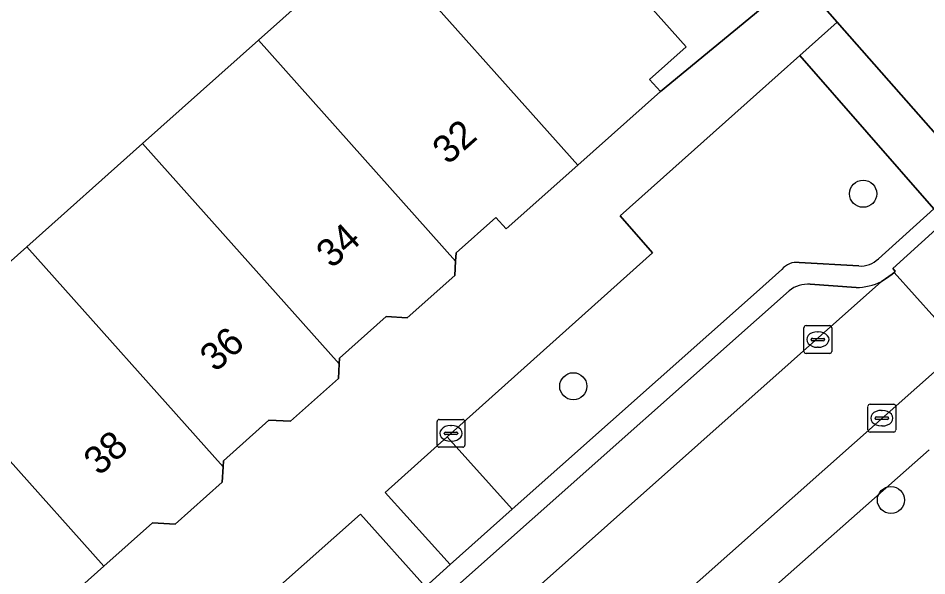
# Model space of a CAD drawing. Extents: x 159960 to 160866, y 382700 to 383354.
# Drawn here: x 160473.42 to 160506.14, y 383005.13 to 383025.21 of the extents above; entities that cross this region are included whole.
import ezdxf

# ---------------------------------------------------------------- set-up
doc = ezdxf.new("R2010")
doc.units = 0
for name, color, linetype in [('IMGEO_Boom', 7, 'Continuous'), ('IMGEO_Erf', 7, 'Continuous'), ('IMGEO_Groenvoorziening', 7, 'Continuous'), ('IMGEO_Kolk', 7, 'Continuous'), ('IMGEO_Pand', 7, 'Continuous'), ('IMGEO_Pand_nummerreeks', 7, 'Continuous'), ('IMGEO_Parkeervlak_open', 7, 'Continuous'), ('IMGEO_Rijbaan_lokaal_open', 7, 'Continuous'), ('IMGEO_Voetpad_open', 7, 'Continuous')]:
    doc.layers.add(name, color=color, linetype=linetype)

msp = doc.modelspace()

# ---------------------------------------------------------------- linework, layer by layer
at = {"layer": 'IMGEO_Boom'}
for centre in [(160503.844, 383018.887), (160493.409, 383011.955), (160504.845, 383007.86)]:
    msp.add_circle(centre, 0.489, dxfattribs=at)
at = {"layer": 'IMGEO_Erf'}
msp.add_lwpolyline([(160450.633, 382996.373), (160452.881, 382998.377), (160454.7, 383000), (160457.051, 383002.096), (160461.222, 383005.815), (160465.393, 383009.535), (160467.657, 383011.554), (160464.819, 383014.734), (160466.724, 383016.435), (160469.563, 383013.254), (160473.734, 383016.973), (160477.904, 383020.692), (160482.075, 383024.411), (160486.246, 383028.13)], dxfattribs=at)
at = {"layer": 'IMGEO_Groenvoorziening'}
for points in [[(160504.392, 383016.549), (160506.388, 383018.349), (160501.564, 383023.866), (160500, 383022.47), (160495.094, 383018.089), (160496.262, 383016.757), (160488.868, 383010.134), (160491.213, 383007.53), (160500, 383015.346), (160500.917, 383016.161)], [(160501.542, 383016.41), (160503.684, 383016.289)]]:
    msp.add_lwpolyline(points, dxfattribs=at)
for points in [[(160488.868, 383010.134), (160486.633, 383008.132), (160488.972, 383005.536), (160491.213, 383007.53)], [(160485.102, 383002.076), (160488.094, 383004.731), (160485.746, 383007.354), (160482.758, 383004.695)]]:
    msp.add_lwpolyline(points, close=True, dxfattribs=at)
for centre, radius, start, end in [((160503.769, 383017.151), 0.866, 264.3631, 315.9665), ((160501.446, 383015.743), 0.674, 81.775, 141.6697)]:
    msp.add_arc(centre, radius, start, end, dxfattribs=at)
at = {"layer": 'IMGEO_Kolk'}
for p, q in [((160501.714, 383013.212), (160501.714, 383014.064)), ((160501.789, 383014.138), (160502.641, 383014.138)), ((160502.202, 383013.918), (160502.227, 383013.918)), ((160502.715, 383014.064), (160502.715, 383013.212)), ((160501.973, 383013.632), (160501.973, 383013.644)), ((160502.411, 383013.595), (160502.013, 383013.595)), ((160502.016, 383013.681), (160502.414, 383013.681)), ((160502.457, 383013.644), (160502.457, 383013.632)), ((160502.225, 383013.358), (160502.2, 383013.358)), ((160502.641, 383013.138), (160501.789, 383013.138)), ((160504.092, 383011.307), (160504.944, 383011.307)), ((160504.017, 383010.381), (160504.017, 383011.233)), ((160504.505, 383011.087), (160504.53, 383011.087)), ((160505.018, 383011.233), (160505.018, 383010.381)), ((160488.506, 383009.835), (160488.506, 383010.687)), ((160488.581, 383010.761), (160489.433, 383010.761)), ((160489.507, 383010.687), (160489.507, 383009.835)), ((160504.276, 383010.801), (160504.276, 383010.813)), ((160504.714, 383010.764), (160504.316, 383010.764)), ((160504.319, 383010.85), (160504.717, 383010.85)), ((160504.76, 383010.813), (160504.76, 383010.801)), ((160488.994, 383010.541), (160489.019, 383010.541)), ((160504.528, 383010.527), (160504.503, 383010.527)), ((160488.765, 383010.255), (160488.765, 383010.267)), ((160489.203, 383010.218), (160488.805, 383010.218)), ((160488.808, 383010.304), (160489.206, 383010.304)), ((160489.249, 383010.267), (160489.249, 383010.255)), ((160504.944, 383010.307), (160504.092, 383010.307)), ((160489.433, 383009.761), (160488.581, 383009.761)), ((160489.017, 383009.981), (160488.992, 383009.981))]:
    msp.add_line(p, q, dxfattribs=at)
for points in [[(160501.714, 383013.212), (160501.714, 383014.064)], [(160501.789, 383014.138), (160502.641, 383014.138)], [(160502.715, 383014.064), (160502.715, 383013.212)], [(160502.641, 383013.138), (160501.789, 383013.138)], [(160504.092, 383011.307), (160504.944, 383011.307)], [(160504.017, 383010.381), (160504.017, 383011.233)], [(160505.018, 383011.233), (160505.018, 383010.381)], [(160488.506, 383009.835), (160488.506, 383010.687)], [(160488.581, 383010.761), (160489.433, 383010.761)], [(160489.507, 383010.687), (160489.507, 383009.835)], [(160504.944, 383010.307), (160504.092, 383010.307)], [(160489.433, 383009.761), (160488.581, 383009.761)]]:
    msp.add_lwpolyline(points, dxfattribs=at)
for centre, radius, start, end in [((160501.791, 383014.062), 0.0765, 91.552, 178.448), ((160501.791, 383014.062), 0.0765, 91.552, 178.448), ((160502.639, 383014.062), 0.0765, 1.552, 88.448), ((160502.639, 383014.062), 0.0765, 1.552, 88.448), ((160502.013, 383013.641), 0.0403, 85.8775, 175.7526), ((160502.01, 383013.631), 0.0366, 178.938, 274.7102), ((160502.414, 383013.638), 0.043, 264.8664, 352.4533), ((160502.418, 383013.643), 0.0386, 1.7309, 96.639), ((160501.791, 383013.214), 0.0765, 181.552, 268.448), ((160501.791, 383013.214), 0.0765, 181.552, 268.448), ((160502.639, 383013.214), 0.0765, 271.552, 358.448), ((160502.639, 383013.214), 0.0765, 271.552, 358.448), ((160504.094, 383011.231), 0.0765, 91.552, 178.448), ((160504.094, 383011.231), 0.0765, 91.552, 178.448), ((160504.942, 383011.231), 0.0765, 1.552, 88.448), ((160504.942, 383011.231), 0.0765, 1.552, 88.448), ((160488.583, 383010.685), 0.0765, 91.552, 178.448), ((160488.583, 383010.685), 0.0765, 91.552, 178.448), ((160489.431, 383010.685), 0.0765, 1.552, 88.448), ((160489.431, 383010.685), 0.0765, 1.552, 88.448), ((160504.316, 383010.81), 0.0403, 85.8775, 175.7526), ((160504.313, 383010.8), 0.0366, 178.938, 274.7102), ((160504.717, 383010.807), 0.043, 264.8664, 352.4533), ((160504.721, 383010.812), 0.0386, 1.7309, 96.639), ((160504.094, 383010.383), 0.0765, 181.552, 268.448), ((160504.094, 383010.383), 0.0765, 181.552, 268.448), ((160504.942, 383010.383), 0.0765, 271.552, 358.448), ((160504.942, 383010.383), 0.0765, 271.552, 358.448), ((160488.805, 383010.264), 0.0403, 85.8775, 175.7526), ((160488.802, 383010.254), 0.0366, 178.938, 274.7102), ((160489.206, 383010.261), 0.043, 264.8664, 352.4533), ((160489.21, 383010.266), 0.0386, 1.7309, 96.639), ((160488.583, 383009.837), 0.0765, 181.552, 268.448), ((160488.583, 383009.837), 0.0765, 181.552, 268.448), ((160489.431, 383009.837), 0.0765, 271.552, 358.448), ((160489.431, 383009.837), 0.0765, 271.552, 358.448)]:
    msp.add_arc(centre, radius, start, end, dxfattribs=at)
for centre, major_axis, ratio, start_param, end_param in [((160502.201, 383013.638), (-0.387, 0.002), 0.722429, 4.712389, 7.853982), ((160502.226, 383013.638), (-0.39, 0.002), 0.717154, 1.570796, 4.712389), ((160504.504, 383010.807), (-0.387, 0.002), 0.722429, 4.712389, 7.853982), ((160504.529, 383010.807), (-0.39, 0.002), 0.717154, 1.570796, 4.712389), ((160488.993, 383010.261), (-0.387, 0.002), 0.722429, 4.712389, 7.853982), ((160489.018, 383010.261), (-0.39, 0.002), 0.717154, 1.570796, 4.712389)]:
    msp.add_ellipse(centre, major_axis=major_axis, ratio=ratio, start_param=start_param, end_param=end_param, dxfattribs=at)
at = {"layer": 'IMGEO_Pand'}
for points in [[(160489.136, 383033.524), (160487.286, 383031.874), (160485.311, 383030.113), (160484.846, 383029.698), (160486.246, 383028.13), (160493.577, 383019.919), (160496.543, 383022.564), (160496.158, 383022.996), (160497.475, 383024.171)], [(160489.174, 383016.46), (160489.191, 383016.76), (160490.622, 383018.036), (160490.995, 383017.618), (160493.577, 383019.919), (160486.246, 383028.13), (160482.075, 383024.411)], [(160477.904, 383020.692), (160484.986, 383012.76), (160484.998, 383012.967), (160486.678, 383014.465), (160487.434, 383014.422), (160489.144, 383015.947), (160489.174, 383016.46), (160482.075, 383024.411)], [(160477.904, 383020.692), (160473.734, 383016.973), (160480.802, 383009.056), (160480.815, 383009.276), (160482.454, 383010.738), (160483.227, 383010.694), (160484.956, 383012.235), (160484.986, 383012.76)], [(160480.802, 383009.056), (160473.734, 383016.973), (160469.563, 383013.254), (160476.509, 383005.476), (160478.26, 383007.037), (160479.078, 383006.99), (160480.77, 383008.499)], [(160472.355, 383001.736), (160472.633, 383001.984), (160473.383, 383001.941), (160475.112, 383003.483), (160475.157, 383004.27), (160476.509, 383005.476), (160469.563, 383013.254), (160466.724, 383016.435), (160464.819, 383014.734), (160467.657, 383011.554), (160465.393, 383009.535)]]:
    msp.add_lwpolyline(points, close=True, dxfattribs=at)
at = {"layer": 'IMGEO_Parkeervlak_open'}
for points in [[(160533.374, 383036.497), (160515.772, 383020.855), (160507.385, 383013.336), (160506.959, 383012.954), (160464.19, 382975.008), (160465.501, 382973.516), (160495.273, 383000), (160495.719, 383000.397), (160500, 383004.175), (160506.219, 383009.663)], [(160461.33, 382977.338), (160461.786, 382977.743), (160504.502, 383015.732)], [(160503.588, 383015.51), (160501.942, 383015.626)], [(160501.182, 383015.397), (160500, 383014.347), (160483.85, 383000), (160462.514, 382981.045)]]:
    msp.add_lwpolyline(points, dxfattribs=at)
for centre, radius, start, end in [((160501.86, 383014.522), 1.107, 85.7672, 127.7696), ((160503.582, 383017.529), 2.019, 270.1808, 297.1234)]:
    msp.add_arc(centre, radius, start, end, dxfattribs=at)
at = {"layer": 'IMGEO_Rijbaan_lokaal_open'}
for points in [[(160505.58, 383027.472), (160504.212, 383029.026), (160504.541, 383029.356), (160504.096, 383029.854), (160500.595, 383026.882), (160501.09, 383026.309), (160501.502, 383026.668), (160502.911, 383025.066), (160508.136, 383019.127), (160510.777, 383021.565)], [(160515.772, 383020.855), (160514.675, 383022.129), (160513.301, 383023.684), (160512.922, 383023.254), (160512.83, 383023.368), (160510.777, 383021.565), (160508.136, 383019.127), (160504.914, 383016.199), (160505.002, 383016.094), (160504.957, 383016.054), (160507.155, 383013.599), (160507.385, 383013.336)], [(160506.959, 383012.954), (160507.385, 383013.336), (160507.155, 383013.599), (160504.957, 383016.054), (160504.889, 383015.993), (160504.652, 383015.828), (160504.502, 383015.732), (160461.786, 382977.743), (160464.19, 382975.008)]]:
    msp.add_lwpolyline(points, close=True, dxfattribs=at)
at = {"layer": 'IMGEO_Voetpad_open'}
for points in [[(160449.837, 383127.32), (160482.444, 383042.356), (160483.179, 383041.211), (160483.669, 383040.448), (160485.177, 383038.098), (160489.136, 383033.524), (160497.475, 383024.171), (160496.158, 383022.996), (160496.543, 383022.564), (160501.09, 383026.309), (160500.595, 383026.882), (160500.334, 383027.185), (160500, 383027.572), (160499.751, 383027.86)], [(160472.257, 382995.35), (160477.483, 383000), (160482.758, 383004.695), (160485.746, 383007.354), (160488.094, 383004.731), (160488.972, 383005.536), (160486.633, 383008.132), (160488.868, 383010.134), (160496.262, 383016.757), (160495.094, 383018.089), (160500, 383022.47), (160501.564, 383023.866), (160502.911, 383025.066), (160501.502, 383026.668)], [(160501.09, 383026.309), (160496.543, 383022.564), (160493.577, 383019.919), (160490.995, 383017.618), (160490.622, 383018.036), (160489.191, 383016.76), (160489.174, 383016.46), (160489.144, 383015.947), (160487.434, 383014.422), (160486.678, 383014.465), (160484.998, 383012.967), (160484.986, 383012.76), (160484.956, 383012.235), (160483.227, 383010.694), (160482.454, 383010.738), (160480.815, 383009.276), (160480.802, 383009.056), (160480.77, 383008.499), (160479.078, 383006.99), (160478.26, 383007.037), (160476.509, 383005.476), (160475.157, 383004.27), (160475.112, 383003.483), (160473.383, 383001.941)], [(160504.502, 383015.732), (160504.652, 383015.828), (160504.889, 383015.993), (160504.957, 383016.054), (160505.002, 383016.094), (160504.914, 383016.199), (160508.136, 383019.127), (160502.911, 383025.066), (160501.564, 383023.866), (160506.388, 383018.349), (160504.392, 383016.549)], [(160503.684, 383016.289), (160501.542, 383016.41)], [(160500.917, 383016.161), (160500, 383015.346), (160491.213, 383007.53), (160488.972, 383005.536), (160488.094, 383004.731), (160485.102, 383002.076), (160482.761, 383000), (160474.59, 382992.75), (160473.094, 382991.423), (160472.183, 382990.64), (160461.694, 382981.312)], [(160501.942, 383015.626), (160503.588, 383015.51)], [(160462.514, 382981.045), (160483.85, 383000), (160500, 383014.347), (160501.182, 383015.397)], [(160506.219, 383009.663), (160500, 383004.175), (160495.719, 383000.397), (160495.273, 383000), (160465.501, 382973.516), (160464.135, 382972.301)]]:
    msp.add_lwpolyline(points, dxfattribs=at)
for centre, radius, start, end in [((160503.769, 383017.151), 0.866, 264.3631, 315.9665), ((160501.446, 383015.743), 0.674, 81.775, 141.6697), ((160501.86, 383014.522), 1.107, 85.7672, 127.7696), ((160503.582, 383017.529), 2.019, 270.1808, 297.1234)]:
    msp.add_arc(centre, radius, start, end, dxfattribs=at)

# ---------------------------------------------------------------- texts
at = {"layer": 'IMGEO_Pand_nummerreeks'}
for s, p in [('32', (160488.898, 383019.9)), ('34', (160484.713, 383016.168)), ('36', (160480.526, 383012.435)), ('38', (160476.342, 383008.704))]:
    msp.add_text(s, height=1, rotation=41.7213, dxfattribs=at).set_placement(p)

doc.saveas('drawing.dxf')
